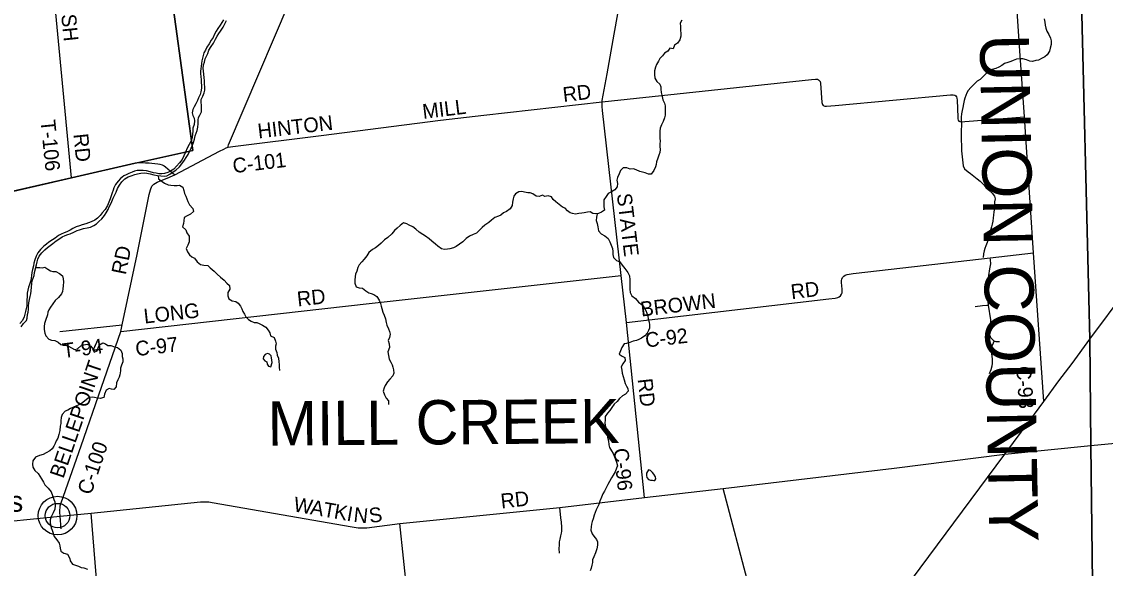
# Model space of a CAD drawing. Extents: x 114604 to 551442, y 316898 to 567001.
# Drawn here: x 136236 to 158267, y 477053 to 488161 of the extents above; entities that cross this region are included whole.
import ezdxf

# ---------------------------------------------------------------- set-up
doc = ezdxf.new("R2010")
doc.units = 0
for name, color, linetype in [('_CIVIL_CONSTRUCTION', 7, 'Continuous'), ('GE_P_Alignment_1000_Cardinal_Points', 7, 'Continuous'), ('GE_P_Alignment_1000_Stations', 7, 'Continuous'), ('GE_P_Alignment_100_Distances', 7, 'Continuous'), ('GE_P_Alignment_500_Bearings', 7, 'Continuous'), ('GE_P_Alignment_500_Distances', 7, 'Continuous'), ('GE_P_Alignment_500_Stations', 7, 'Continuous'), ('GE_X_Alignment', 7, 'Continuous'), ('MT_X_Edge_Line', 7, 'Continuous'), ('PM_P_Cells', 7, 'Continuous'), ('PM_P_CL_Double_Solid', 7, 'Continuous'), ('PM_P_Crosswalk', 7, 'Continuous'), ('PM_X_Dotted_Line', 7, 'Continuous'), ('RS_Raster1', 7, 'Continuous')]:
    doc.layers.add(name, color=color, linetype=linetype)

msp = doc.modelspace()

# ---------------------------------------------------------------- linework, layer by layer
at = {"layer": 'GE_P_Alignment_1000_Cardinal_Points'}
for p, q in [((137009, 481868), (138282, 482000)), ((137041, 477853), (137020, 478113))]:
    msp.add_line(p, q, dxfattribs=at)
for points in [[(137249, 484985), (136817, 489552), (136817, 489618), (136817, 489654), (136821, 489704), (136830, 489748)], [(156114, 481654), (156075, 481656), (156050, 481657), (156009, 481668), (155974, 481701), (155946, 481731), (155931, 481760), (155917, 481793), (155911, 481832), (155913, 481872), (155918, 481921), (155931, 482002), (155939, 482047), (155936, 482101), (155894, 482402), (155888, 482475), (155885, 482537), (155897, 482886), (155899, 483005), (155922, 483141), (155937, 483241), (155932, 483320), (155927, 483362)], [(155620, 482370), (155771, 482391), (155856, 482400), (155894, 482402)], [(155912, 481012), (155943, 481094), (155967, 481168), (155975, 481218), (155970, 481300), (155952, 481472), (155951, 481516), (155961, 481564), (155978, 481604), (156009, 481668)], [(147169, 477360), (147164, 477456), (147168, 477526), (147173, 477592), (147183, 477648), (147199, 477716), (147211, 477767), (147217, 477808), (147218, 477891), (147209, 477988), (147199, 478080), (147176, 478292)]]:
    msp.add_lwpolyline(points, dxfattribs=at)
at = {"layer": 'GE_P_Alignment_1000_Stations'}
for points in [[(157951, 481708), (158690, 482701), (159511, 483795), (160265, 484815), (160887, 485651), (161079, 485909), (161258, 486142), (161369, 486287), (161474, 486424), (161696, 486682), (162016, 487018), (162265, 487252), (162389, 487361), (162509, 487462)], [(156224, 479373), (156730, 480057), (157019, 480444), (157323, 480860), (157592, 481218), (157951, 481708)], [(150809, 472065), (153131, 475214), (156224, 479373)]]:
    msp.add_lwpolyline(points, dxfattribs=at)
at = {"layer": 'GE_P_Alignment_500_Bearings'}
for p, q in [((156224, 479373), (157972, 479547)), ((144545, 472103), (143926, 477962))]:
    msp.add_line(p, q, dxfattribs=at)
for points in [[(140437, 485610), (140436, 485633), (140439, 485655), (141995, 489292), (142186, 489737)], [(148900, 478489), (148535, 482046), (148425, 483006), (148043, 486359), (148038, 486436), (148040, 486532), (148040, 486558), (148138, 487100), (148283, 487904), (148357, 488317), (148414, 488634), (148473, 488962), (148483, 489020), (148491, 489089), (148492, 489143), (148490, 489217), (148483, 489292), (148439, 489711)], [(157019, 480444), (156805, 483461), (156622, 486225), (156527, 487571), (156388, 489680)], [(148040, 486532), (152293, 486983), (152376, 486993), (152414, 486990), (152437, 486982), (152452, 486968), (152468, 486943), (152476, 486909), (152506, 486521), (152517, 486476), (152532, 486460), (152563, 486446), (152599, 486442), (152774, 486459), (155116, 486676), (155175, 486677), (155206, 486666), (155227, 486654), (155240, 486635), (155247, 486609), (155253, 486568), (155267, 486221), (155270, 486185), (155276, 486160), (155290, 486142), (155308, 486131), (155350, 486127), (155413, 486132), (156622, 486225)], [(140437, 485610), (140529, 485625), (142323, 485850), (144748, 486160), (145630, 486264), (148040, 486532)], [(139347, 485047), (140256, 485528), (140345, 485573), (140394, 485596), (140437, 485610)], [(131246, 482994), (131261, 482995), (132330, 483029), (132478, 483051), (132607, 483105), (132871, 483282), (134160, 484229), (134203, 484261), (134300, 484311), (134958, 484462), (137249, 484985), (138544, 485286), (138614, 485298)], [(138614, 485298), (138619, 485299), (138754, 485295), (138829, 485290), (138882, 485285)], [(138882, 485285), (139005, 485272), (139048, 485264), (139091, 485251), (139133, 485231), (139162, 485211), (139347, 485047)], [(138251, 481867), (138282, 482000), (138581, 483430), (138827, 484649), (138853, 484744), (138885, 484817), (138922, 484861), (138989, 484902), (139069, 484932), (139194, 484981), (139303, 485025), (139347, 485047)], [(148535, 482046), (152649, 482531), (152774, 482544), (152831, 482557), (152857, 482569), (152883, 482590), (152904, 482622), (152916, 482652), (152920, 482684), (152918, 482723), (152902, 482864), (152902, 482902), (152908, 482930), (152923, 482961), (152948, 482989), (152976, 483009), (153018, 483025), (153057, 483032), (153141, 483043), (153204, 483050), (155927, 483362), (156805, 483461)], [(138251, 481867), (143300, 482431), (148425, 483006)], [(137020, 478113), (137012, 478192), (137011, 478239), (137016, 478280), (137022, 478324), (137037, 478384), (137444, 479541), (137858, 480733), (138251, 481867)], [(157972, 479547), (158895, 479640), (159082, 479658), (159129, 479662), (161783, 479789), (162038, 479794), (162101, 479797), (162219, 479806), (162549, 479817), (162761, 479813), (163422, 479788), (164307, 479746), (164365, 479750)], [(133774, 477789), (137020, 478113), (137650, 478177), (139869, 478401), (139955, 478407), (140040, 478402), (140109, 478393), (142957, 477895), (143077, 477879), (143163, 477873), (143251, 477879), (143926, 477962), (147176, 478292), (148900, 478489), (150500, 478673), (153975, 479089), (156224, 479373)], [(153131, 475214), (153060, 475247), (151198, 476444), (151122, 476509), (151073, 476573), (151043, 476634), (151019, 476699), (150500, 478673)], [(139245, 467592), (139244, 467608), (139216, 467846), (139194, 467932), (139163, 468016), (138394, 469922), (138317, 470128), (138186, 471643), (137773, 476667), (137650, 478177)]]:
    msp.add_lwpolyline(points, dxfattribs=at)
at = {"layer": 'GE_P_Alignment_500_Distances'}
for points in [[(135818, 515702), (136279, 515744), (136319, 503545), (136432, 496959), (136461, 491962), (136500, 489751), (136828, 489751), (139139, 489746), (139717, 485546), (138618, 485302), (138543, 485289), (137248, 484988), (134957, 484465)], [(158051, 472861), (157971, 479550), (157950, 481710), (157758, 489695), (156387, 489683), (152124, 489710), (151977, 491173), (151794, 492989), (154259, 493249), (156720, 493535), (156732, 493437), (159278, 493746)], [(134957, 484465), (137248, 484988), (138543, 485289), (138618, 485302), (139717, 485546), (139139, 489746), (140166, 489732), (142185, 489740), (148438, 489714), (152124, 489710), (156387, 489683), (157758, 489695), (157950, 481710), (157971, 479550), (158051, 472861)]]:
    msp.add_lwpolyline(points, dxfattribs=at)
at = {"layer": 'GE_X_Alignment'}
for radius in [393, 249]:
    msp.add_circle((136966, 478124), radius, dxfattribs=at)
at = {"layer": 'MT_X_Edge_Line'}
for points in [[(141201, 481405), (141187, 481401), (141155, 481358), (141149, 481312), (141177, 481266), (141222, 481248), (141230, 481200), (141256, 481160), (141304, 481149)], [(141304, 481149), (141328, 481235), (141324, 481283), (141315, 481329), (141311, 481373), (141273, 481407), (141233, 481415), (141201, 481405)], [(148978, 479057), (148942, 478990), (148936, 478938), (148945, 478898), (148981, 478858), (149021, 478847), (149063, 478843), (149086, 478841)], [(149086, 478841), (149107, 478839), (149129, 478871), (149119, 478913), (149091, 478963), (149062, 479003), (149022, 479039), (148978, 479057)]]:
    msp.add_lwpolyline(points, dxfattribs=at)
at = {"layer": 'PM_P_Cells'}
for points in [[(140337, 488201), (140307, 488141), (140271, 488088), (140223, 488020), (140188, 487969), (140152, 487893), (140126, 487837), (140090, 487786), (140047, 487710), (140003, 487646), (139973, 487583), (139941, 487525), (139926, 487471), (139912, 487419), (139900, 487362), (139893, 487308), (139877, 487204), (139873, 487152), (139874, 487098), (139876, 487047), (139882, 486979), (139887, 486927), (139891, 486865), (139891, 486807)], [(157023, 488221), (157037, 488153), (157042, 488087), (157054, 488027), (157078, 487971), (157117, 487897), (157153, 487827), (157164, 487769), (157166, 487695), (157148, 487625), (157135, 487560), (157087, 487488), (157037, 487448), (156981, 487417), (156907, 487381), (156853, 487370), (156789, 487350), (156731, 487360), (156661, 487387), (156593, 487405), (156529, 487403), (156464, 487396), (156394, 487370), (156344, 487351), (156282, 487329), (156214, 487311), (156163, 487272), (156103, 487234), (156041, 487209), (155969, 487191), (155893, 487144), (155843, 487106), (155777, 487043), (155725, 486987), (155661, 486952), (155600, 486894), (155530, 486825), (155480, 486765), (155450, 486715), (155429, 486660), (155413, 486606), (155397, 486556), (155381, 486488), (155370, 486419), (155358, 486355), (155346, 486289), (155335, 486217), (155335, 486161), (155341, 486100), (155344, 486038), (155336, 485970), (155334, 485918), (155333, 485852), (155335, 485802), (155339, 485740), (155344, 485661), (155340, 485593), (155344, 485535), (155351, 485477), (155357, 485411), (155363, 485355), (155368, 485293), (155376, 485232), (155401, 485168), (155477, 485109), (155527, 485073), (155592, 485023), (155664, 484966), (155724, 484918), (155795, 484844), (155839, 484790)], [(139957, 486837), (139955, 486890), (139952, 486962), (139946, 487028), (139940, 487088), (139933, 487162), (139929, 487212), (139935, 487284), (139950, 487339), (139968, 487409), (139994, 487459), (140018, 487517), (140041, 487584), (140091, 487656), (140133, 487725), (140176, 487803), (140210, 487863), (140246, 487918), (140278, 487968), (140331, 488048), (140375, 488133), (140397, 488187)], [(149660, 488194), (149625, 488130), (149627, 488062), (149629, 487995), (149638, 487913), (149638, 487863), (149619, 487795), (149571, 487726), (149511, 487680), (149479, 487608), (149415, 487623), (149373, 487563), (149303, 487520), (149266, 487470), (149208, 487412), (149182, 487357), (149144, 487289), (149121, 487235), (149099, 487162), (149099, 487086), (149106, 487016), (149148, 486948), (149207, 486888), (149229, 486838), (149229, 486788), (149234, 486720), (149254, 486642), (149274, 486570), (149307, 486502), (149317, 486450), (149320, 486380), (149320, 486322), (149318, 486263), (149308, 486205), (149281, 486135), (149241, 486065), (149215, 486000), (149212, 485934), (149208, 485866), (149208, 485792), (149215, 485730), (149211, 485679), (149211, 485621), (149216, 485565), (149210, 485501), (149192, 485449), (149167, 485384), (149139, 485314), (149137, 485260), (149123, 485208), (149090, 485135), (149032, 485065), (148982, 485059), (148910, 485092), (148859, 485104), (148801, 485118), (148727, 485147), (148677, 485173), (148609, 485167), (148536, 485190), (148464, 485194), (148408, 485138), (148385, 485067), (148351, 484997), (148337, 484939), (148350, 484875), (148342, 484806), (148292, 484746), (148228, 484706), (148157, 484667), (148117, 484609), (148071, 484540), (148071, 484468), (148074, 484398), (148084, 484332)], [(139891, 486807), (139878, 486735), (139864, 486681), (139834, 486612), (139810, 486562), (139779, 486490), (139745, 486431), (139715, 486377), (139700, 486307), (139716, 486253), (139744, 486197), (139753, 486143), (139741, 486072), (139717, 485998), (139716, 485936), (139712, 485874), (139700, 485805), (139675, 485727), (139641, 485663), (139599, 485588), (139568, 485510), (139530, 485434), (139496, 485361), (139446, 485293), (139387, 485228), (139327, 485166), (139259, 485121), (139209, 485097), (139139, 485077), (139085, 485072), (139023, 485068), (138971, 485080), (138919, 485089), (138846, 485107), (138774, 485131), (138704, 485134), (138640, 485140), (138586, 485140), (138532, 485125), (138480, 485105), (138412, 485079), (138360, 485052), (138310, 485026), (138244, 484975), (138196, 484921), (138146, 484853), (138113, 484786), (138093, 484734), (138075, 484680), (138053, 484620), (138034, 484563), (138010, 484491), (137980, 484423), (137933, 484346), (137875, 484278), (137829, 484225), (137775, 484171), (137721, 484128), (137649, 484096), (137597, 484072), (137543, 484053), (137465, 484033), (137415, 484013), (137341, 483990), (137275, 483956), (137219, 483923), (137152, 483891), (137098, 483868), (137038, 483844), (136986, 483814), (136916, 483761), (136864, 483727), (136790, 483678), (136738, 483638), (136684, 483602), (136618, 483531), (136567, 483465), (136529, 483394), (136501, 483320), (136484, 483252), (136474, 483199), (136458, 483127), (136445, 483065), (136433, 483001), (136429, 482951), (136419, 482900), (136394, 482820), (136374, 482768), (136358, 482708), (136351, 482645), (136345, 482567), (136343, 482507), (136342, 482455), (136340, 482385), (136328, 482332), (136313, 482270), (136297, 482220), (136285, 482160), (136253, 482089), (136202, 482031)], [(136228, 481963), (136276, 482031), (136334, 482086), (136351, 482136), (136355, 482208), (136367, 482261), (136372, 482313), (136376, 482379), (136382, 482445), (136397, 482515), (136411, 482576), (136421, 482628), (136429, 482690), (136434, 482766), (136446, 482840), (136451, 482895), (136467, 482949), (136487, 483003), (136499, 483065), (136536, 483218), (136552, 483278), (136563, 483334), (136593, 483393), (136647, 483465), (136709, 483528), (136758, 483570), (136812, 483614), (136868, 483653), (136940, 483707), (136990, 483740), (137060, 483788), (137120, 483816), (137172, 483837), (137224, 483853), (137296, 483884), (137364, 483918), (137414, 483934), (137494, 483955), (137566, 483971), (137634, 483988), (137704, 484018), (137754, 484050), (137802, 484103), (137863, 484157), (137921, 484224), (137955, 484278), (137997, 484347), (138018, 484397), (138042, 484449), (138070, 484509), (138094, 484576), (138121, 484632), (138157, 484696), (138185, 484769), (138227, 484841), (138274, 484909), (138334, 484964), (138402, 485006), (138460, 485031), (138534, 485053), (138592, 485066), (138662, 485080), (138728, 485086), (138780, 485081), (138849, 485067), (138925, 485049), (138997, 485038), (139065, 485028), (139137, 485022), (139187, 485031), (139249, 485065), (139299, 485095), (139373, 485142), (139443, 485209), (139495, 485275), (139548, 485345), (139578, 485398), (139618, 485464), (139646, 485520), (139685, 485589), (139711, 485651), (139731, 485703), (139748, 485776), (139762, 485838), (139784, 485898), (139802, 485952), (139817, 486019), (139827, 486087), (139825, 486161), (139834, 486213), (139860, 486263), (139890, 486332), (139895, 486406), (139893, 486456), (139885, 486526), (139884, 486576), (139920, 486649), (139948, 486713), (139960, 486769), (139957, 486837)], [(139009, 485036), (139021, 484968), (139092, 484914), (139142, 484878), (139216, 484848), (139267, 484839), (139337, 484829), (139395, 484831), (139447, 484836), (139513, 484798), (139536, 484728), (139548, 484666), (139572, 484616), (139597, 484560), (139617, 484504), (139647, 484438), (139714, 484366), (139728, 484302), (139670, 484249), (139601, 484215), (139539, 484181), (139531, 484114), (139529, 484062), (139504, 483990), (139572, 483932), (139596, 483868), (139641, 483804), (139643, 483738), (139639, 483688), (139616, 483622), (139582, 483555), (139604, 483485), (139647, 483421), (139697, 483385), (139749, 483352), (139802, 483282), (139874, 483226), (139941, 483210), (140019, 483207), (140071, 483157), (140148, 483089), (140210, 483031), (140281, 482966), (140351, 482906), (140409, 482846), (140460, 482802), (140466, 482726), (140426, 482660), (140425, 482593), (140451, 482531), (140518, 482490), (140588, 482474), (140638, 482444), (140686, 482378), (140713, 482324), (140735, 482274), (140763, 482216), (140794, 482164), (140850, 482111), (140902, 482077), (140965, 482045), (141015, 482047), (141065, 482026), (141135, 481996), (141202, 481952), (141244, 481892), (141281, 481838), (141297, 481774), (141367, 481740), (141396, 481672), (141408, 481614), (141396, 481564), (141397, 481508), (141423, 481436), (141431, 481386), (141456, 481322), (141466, 481252), (141468, 481198), (141469, 481140), (141481, 481075)], [(148084, 484332), (148024, 484291), (147960, 484261), (147910, 484257), (147846, 484260), (147792, 484294), (147738, 484292), (147672, 484277), (147622, 484273), (147566, 484261), (147494, 484252), (147437, 484266), (147387, 484276), (147331, 484314), (147284, 484373), (147232, 484395), (147164, 484443), (147097, 484503), (147041, 484548), (147005, 484602), (146940, 484620), (146874, 484610), (146824, 484633), (146756, 484611), (146694, 484613), (146630, 484664), (146577, 484680), (146527, 484680), (146457, 484696), (146401, 484707), (146345, 484701), (146277, 484665), (146245, 484614), (146225, 484562), (146216, 484492), (146208, 484424), (146168, 484355), (146095, 484303), (146029, 484274), (145979, 484230), (145929, 484209), (145857, 484179), (145787, 484125), (145731, 484080), (145655, 484024), (145597, 483981), (145550, 483929), (145486, 483866), (145418, 483836), (145338, 483799), (145272, 483757), (145202, 483688), (145134, 483640), (145066, 483589), (145012, 483565), (144942, 483546), (144890, 483536), (144832, 483532), (144774, 483544), (144698, 483599), (144647, 483643), (144577, 483699), (144519, 483751), (144448, 483802), (144392, 483836), (144315, 483886), (144251, 483942), (144187, 483993), (144116, 484029), (144066, 484055), (143998, 484073), (143930, 484022), (143870, 483962), (143818, 483915), (143763, 483851), (143683, 483778), (143611, 483726), (143543, 483663), (143491, 483615), (143431, 483562), (143371, 483530), (143292, 483469), (143250, 483405), (143196, 483334), (143150, 483278), (143095, 483217), (143071, 483165), (143047, 483089), (143025, 483031), (143014, 482980), (143010, 482908), (143010, 482844), (143035, 482774), (143099, 482752), (143165, 482743), (143234, 482689), (143294, 482653), (143344, 482635), (143394, 482620), (143457, 482574), (143507, 482502)], [(155839, 484790), (155890, 484744), (155964, 484679), (156011, 484613), (156025, 484559), (156015, 484502), (156012, 484436), (156012, 484360), (156002, 484298), (155991, 484230), (155987, 484175), (155979, 484105), (155966, 484045), (155956, 483995), (155940, 483945), (155922, 483870), (155901, 483812), (155883, 483742), (155865, 483673), (155836, 483603), (155820, 483553), (155806, 483503), (155792, 483440), (155785, 483372)], [(147933, 484259), (147925, 484191), (147917, 484120), (147937, 484058), (147952, 483990), (147964, 483912), (148017, 483850), (148089, 483809), (148157, 483757), (148194, 483689), (148220, 483619), (148247, 483553), (148253, 483491), (148255, 483431), (148270, 483367), (148332, 483311), (148396, 483283), (148445, 483215), (148495, 483143), (148560, 483061), (148590, 482993), (148603, 482915), (148603, 482861), (148599, 482793), (148602, 482725), (148606, 482659), (148642, 482593), (148713, 482535), (148779, 482461), (148854, 482408), (148890, 482352), (148927, 482294), (148947, 482240), (148967, 482174), (148976, 482124), (148994, 482056), (149000, 482001), (149003, 481935), (148981, 481883), (148953, 481831), (148903, 481780), (148839, 481730), (148785, 481706), (148735, 481685), (148665, 481667), (148597, 481640), (148533, 481622), (148483, 481614), (148438, 481541), (148408, 481475), (148386, 481407), (148443, 481365), (148499, 481335), (148503, 481275), (148460, 481207), (148424, 481146), (148440, 481080), (148446, 481018), (148463, 480952), (148485, 480880), (148506, 480808), (148530, 480756), (148558, 480706), (148569, 480654), (148515, 480589), (148453, 480555), (148391, 480501), (148341, 480440), (148282, 480388), (148236, 480323), (148196, 480257), (148146, 480206), (148101, 480138), (148097, 480062), (148095, 480010), (148099, 479960), (148114, 479906), (148124, 479854), (148137, 479765), (148149, 479715), (148163, 479641), (148176, 479561), (148186, 479511), (148228, 479441), (148261, 479387), (148289, 479321), (148308, 479263), (148328, 479209), (148348, 479139), (148332, 479085), (148301, 479015), (148261, 478946), (148229, 478890), (148188, 478818), (148154, 478757), (148120, 478687), (148084, 478621), (148051, 478568), (148021, 478498), (147991, 478416), (147968, 478347)], [(136524, 483168), (136608, 483164), (136658, 483162), (136709, 483171), (136767, 483133), (136819, 483095), (136871, 483085), (136929, 483082), (137002, 483046), (137064, 482996), (137082, 482938), (137087, 482872), (137079, 482790), (137072, 482732), (137066, 482679), (137048, 482629), (136984, 482559), (136915, 482492), (136871, 482430), (136819, 482363), (136787, 482305), (136770, 482255), (136762, 482201), (136718, 482090), (136703, 482028), (136691, 481970), (136695, 481905), (136704, 481833), (136724, 481775), (136790, 481711), (136843, 481690), (136907, 481684), (136977, 481648), (137030, 481598), (137080, 481587), (137130, 481585), (137190, 481567), (137246, 481536), (137307, 481502), (137373, 481512), (137440, 481577), (137501, 481593), (137569, 481609), (137639, 481568), (137673, 481518), (137712, 481446), (137774, 481470), (137793, 481536), (137819, 481591), (137883, 481635), (137937, 481615), (137988, 481582), (138052, 481582), (138120, 481554), (138186, 481541), (138249, 481483), (138277, 481419), (138281, 481359), (138290, 481307), (138296, 481251), (138268, 481182), (138244, 481120), (138247, 481066), (138229, 480988), (138219, 480937), (138190, 480881), (138162, 480819), (138156, 480743), (138113, 480690), (138062, 480694), (138012, 480710), (137952, 480675), (137921, 480595), (137907, 480523), (137831, 480502), (137779, 480508), (137717, 480526), (137666, 480533), (137610, 480527), (137551, 480481), (137481, 480424), (137417, 480382), (137351, 480357), (137289, 480327), (137229, 480304), (137173, 480268), (137117, 480244), (137061, 480179), (137040, 480115), (137030, 480053), (137030, 479997), (137022, 479942), (137015, 479854), (136991, 479774), (136968, 479700), (136936, 479641), (136914, 479591), (136888, 479537), (136857, 479482), (136807, 479438), (136737, 479398)], [(143507, 482502), (143532, 482436), (143542, 482380), (143556, 482330), (143579, 482256), (143603, 482194), (143632, 482122), (143646, 482050), (143660, 481994), (143691, 481920), (143711, 481868), (143725, 481810), (143716, 481741), (143690, 481681), (143708, 481613), (143711, 481541), (143679, 481450), (143694, 481378), (143710, 481306), (143740, 481240), (143765, 481190), (143783, 481138), (143793, 481088), (143802, 481018), (143780, 480964), (143724, 480895), (143676, 480845), (143623, 480770), (143603, 480718), (143585, 480650), (143610, 480576), (143648, 480512), (143695, 480454), (143695, 480384)], [(136737, 479398), (136673, 479367), (136601, 479345), (136519, 479310), (136463, 479238), (136455, 479172), (136466, 479109), (136506, 479043), (136573, 478980), (136605, 478924), (136637, 478874), (136682, 478802), (136710, 478752), (136777, 478684), (136837, 478604), (136866, 478532), (136892, 478454), (136910, 478402), (136919, 478332), (136907, 478254), (136877, 478180), (136844, 478111), (136818, 478039), (136816, 477987), (136823, 477935), (136837, 477879), (136853, 477829), (136896, 477703), (136949, 477631), (136995, 477565), (137011, 477511), (137018, 477461), (137034, 477401), (137096, 477361), (137171, 477339), (137217, 477255), (137223, 477205), (137270, 477139), (137328, 477120), (137394, 477096), (137448, 477072), (137503, 477066), (137571, 477033)], [(147968, 478347), (147944, 478295), (147918, 478241), (147894, 478185), (147875, 478134), (147853, 478058), (147835, 478002), (147822, 477950), (147816, 477898), (147806, 477831), (147837, 477756), (147865, 477706), (147919, 477642), (147944, 477592), (147944, 477524), (147926, 477447), (147901, 477365), (147865, 477287), (147841, 477224), (147840, 477172), (147826, 477116), (147814, 477056), (147792, 477004)]]:
    msp.add_lwpolyline(points, dxfattribs=at)
at = {"layer": 'PM_X_Dotted_Line'}
msp.add_line((136966, 478124), (136966, 478124), dxfattribs=at)
at = {"layer": 'RS_Raster1'}
for points in [[(136297, 532875), (136236, 529293), (136242, 527957), (136280, 524338), (136281, 522432), (136288, 520305), (136273, 520161), (136254, 519186), (136279, 515744), (136319, 503545), (136432, 496959), (136461, 491962), (136500, 489751), (136828, 489751), (139139, 489746), (140166, 489732), (142185, 489740), (148438, 489714), (152124, 489710), (156387, 489683), (157758, 489695), (157950, 481710), (157971, 479550), (158051, 472861)], [(158051, 472861), (157971, 479550), (157950, 481710), (157758, 489695), (156387, 489683), (152124, 489710), (148438, 489714), (142185, 489740), (140166, 489732), (139139, 489746), (136828, 489751), (136500, 489751), (136461, 491962), (136432, 496959), (136319, 503545), (136279, 515744), (136254, 519186), (136273, 520161), (136288, 520305), (136281, 522432), (136280, 524338), (136242, 527957), (136236, 529293), (136297, 532875)]]:
    msp.add_lwpolyline(points, dxfattribs=at)

# ---------------------------------------------------------------- texts
at = {"layer": '_CIVIL_CONSTRUCTION'}
msp.add_text('Watkins', height=417, rotation=0.4113, dxfattribs=at).set_placement((134285, 478190))
at = {"layer": 'GE_P_Alignment_100_Distances'}
msp.add_text('UNION COUNTY', height=999.99, rotation=271.086, dxfattribs=at).set_placement((155714, 487900))
at = {"layer": 'GE_P_Alignment_500_Stations'}
msp.add_text('MILL CREEK', height=900, rotation=0.4115, dxfattribs=at).set_placement((141239, 479546))
at = {"layer": 'PM_P_CL_Double_Solid'}
for s, rotation, p in [('RD', 6.8616, (147254, 486527)), ('MILL', 6.907, (144401, 486185)), ('HINTON', 6.712, (141051, 485787)), ('C-101', 6.7514, (140542, 485082)), ('STATE', 276.8497, (148335, 484658)), ('RD', 78.4198, (138351, 483004)), ('RD', 6.3181, (141851, 482374)), ('RD', 6.8618, (151890, 482521)), ('BROWN', 6.7113, (148835, 482169)), ('LONG', 6.3691, (138734, 482026)), ('C-92', 6.5997, (148930, 481539)), ('C-97', 6.5638, (138565, 481363)), ('BELLEPOINT', 71.116, (137082, 478865)), ('C-93', 274.1811, (156453, 481153)), ('RD', 276.3168, (148758, 480897)), ('C-100', 71.3675, (137645, 478528)), ('C-96', 275.9169, (148269, 479481)), ('W', 349.9958, (141747, 478214)), ('RD', 6.3676, (145990, 478268)), ('A', 349.997, (142089, 478154)), ('T', 349.996, (142349, 478108)), ('K', 349.994, (142570, 478069)), ('I', 350.0054, (142830, 478023)), ('N', 353.7352, (142973, 477999)), ('S', 8.3778, (143319, 477971))]:
    msp.add_text(s, height=300, rotation=rotation, dxfattribs=at).set_placement(p)
at = {"layer": 'PM_P_Crosswalk'}
for s, rotation, p in [('FISH', 275.806, (137003, 488657)), ('T-106', 275.7587, (136618, 486153)), ('RD', 275.8761, (137287, 485874)), ('T-94', 7.1839, (137083, 481323))]:
    msp.add_text(s, height=300, rotation=rotation, dxfattribs=at).set_placement(p)

doc.saveas('drawing.dxf')
